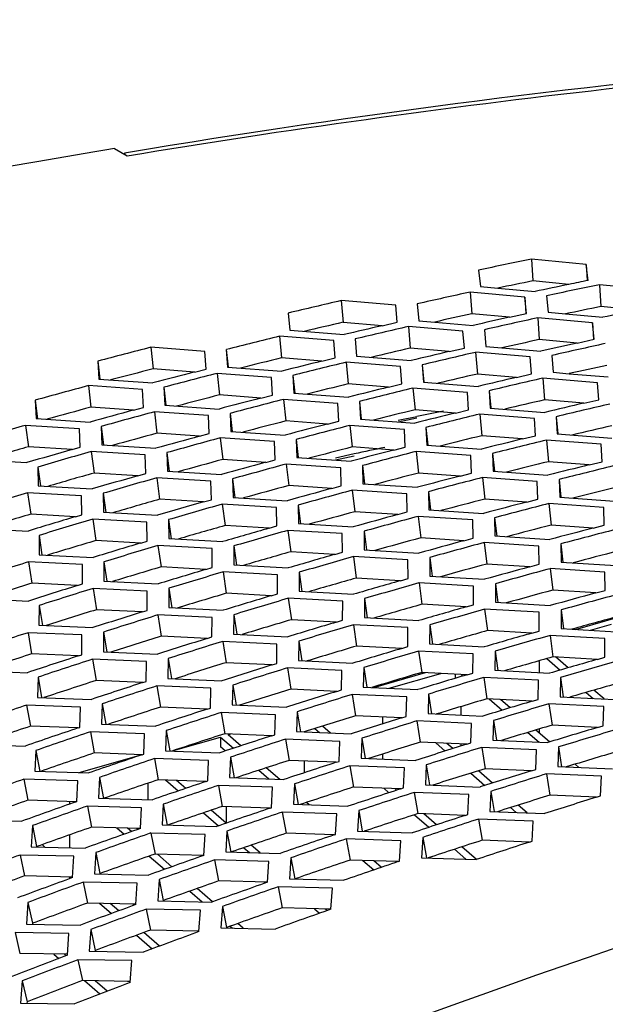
# Model space of a CAD drawing. Header units: millimetres. Extents: x 0 to 420, y 0 to 297.
# Tile 459 of 502: x 344.98 to 347.57, y 248.42 to 252.79. Entities that reach past the tile are written whole.
import ezdxf

# ---------------------------------------------------------------- set-up
doc = ezdxf.new("R2010")
doc.units = ezdxf.units.MM
doc.header["$LTSCALE"] = 23.1
doc.layers.get('0').update_dxf_attribs({"linetype": 'CONTINUOUS'})

msp = doc.modelspace()

# ---------------------------------------------------------------- linework, layer by layer
at = {"color": 3, "linetype": 'CONTINUOUS'}
for p, q in [((345.4001, 252.2144), (345.456, 252.1823)), ((347.4887, 251.7012), (347.2463, 251.7248)), ((347.4971, 251.6301), (347.4887, 251.7012)), ((347.0126, 251.676), (347.0204, 251.6034)), ((347.0204, 251.6034), (347.0983, 251.5963)), ((347.7902, 251.5876), (347.5473, 251.6111)), ((347.2171, 251.5565), (346.975, 251.5786)), ((347.0983, 251.5963), (347.2625, 251.5811)), ((347.2244, 251.4836), (347.2171, 251.5565)), ((347.3125, 251.5621), (347.3199, 251.4894)), ((346.6454, 251.5201), (346.4042, 251.5408)), ((346.652, 251.4454), (346.6454, 251.5201)), ((346.7406, 251.5265), (346.7473, 251.4521)), ((346.17, 251.4857), (346.1762, 251.4096)), ((347.1491, 251.467), (347.2244, 251.4836)), ((347.3199, 251.4894), (347.3979, 251.4823)), ((347.3979, 251.4823), (347.5625, 251.4672)), ((346.5851, 251.4298), (346.652, 251.4454)), ((346.5851, 251.4298), (346.652, 251.4454)), ((346.9433, 251.4057), (346.7016, 251.4263)), ((346.7473, 251.4521), (346.8183, 251.4461)), ((346.8183, 251.4461), (346.9891, 251.4313)), ((347.5168, 251.4426), (347.2742, 251.4646)), ((347.5236, 251.3695), (347.5168, 251.4426)), ((346.3712, 251.3636), (346.1304, 251.3828)), ((346.1762, 251.4096), (346.417, 251.3901)), ((346.9494, 251.3309), (346.9433, 251.4057)), ((347.0388, 251.4122), (347.045, 251.3377)), ((346.3768, 251.2871), (346.3712, 251.3636)), ((346.4664, 251.371), (346.4721, 251.2947)), ((347.045, 251.3377), (347.1161, 251.3317)), ((347.4486, 251.353), (347.5236, 251.3695)), ((345.8006, 251.3161), (345.5608, 251.3341)), ((345.8057, 251.2379), (345.8006, 251.3161)), ((345.8956, 251.3244), (345.9008, 251.2465)), ((346.4721, 251.2947), (346.7135, 251.2754)), ((346.8829, 251.3154), (346.9494, 251.3309)), ((346.8829, 251.3154), (346.9494, 251.3309)), ((347.2412, 251.2914), (346.999, 251.3119)), ((347.1161, 251.3317), (347.2873, 251.317)), ((347.337, 251.2979), (347.3427, 251.2233)), ((345.3264, 251.2726), (345.331, 251.193)), ((346.3183, 251.2727), (346.3768, 251.2871)), ((346.6673, 251.2488), (346.4261, 251.2679)), ((346.7629, 251.2562), (346.7681, 251.1799)), ((347.2469, 251.2165), (347.2412, 251.2914)), ((345.7548, 251.2247), (345.8057, 251.2379)), ((346.095, 251.2009), (345.8547, 251.2187)), ((345.9008, 251.2465), (346.1412, 251.2284)), ((346.1903, 251.2092), (346.1949, 251.1312)), ((346.6724, 251.1722), (346.6673, 251.2488)), ((347.1807, 251.201), (347.2469, 251.2165)), ((347.1807, 251.201), (347.2469, 251.2165)), ((347.3427, 251.2233), (347.414, 251.2173)), ((347.414, 251.2173), (347.5855, 251.2027)), ((345.5242, 251.1478), (345.2849, 251.1643)), ((345.331, 251.193), (345.5704, 251.1763)), ((346.0995, 251.1226), (346.095, 251.2009)), ((346.6143, 251.1578), (346.6724, 251.1722)), ((346.7681, 251.1799), (347.0099, 251.1606)), ((347.5391, 251.177), (347.2964, 251.1974)), ((347.5443, 251.102), (347.5391, 251.177)), ((345.5282, 251.0678), (345.5242, 251.1478)), ((345.6192, 251.157), (345.6233, 251.0773)), ((346.049, 251.1095), (346.0995, 251.1226)), ((346.1949, 251.1312), (346.4358, 251.1133)), ((346.9634, 251.134), (346.7217, 251.153)), ((346.968, 251.0573), (346.9634, 251.134)), ((347.0593, 251.1415), (347.064, 251.0651)), ((345.0499, 251.0996), (345.0535, 251.0181)), ((345.6233, 251.0773), (345.8633, 251.0607)), ((346.3893, 251.0857), (346.1485, 251.1034)), ((346.3934, 251.0072), (346.3893, 251.0857)), ((346.4849, 251.0941), (346.489, 251.0159)), ((347.4784, 251.0866), (347.5443, 251.102)), ((347.4784, 251.0866), (347.5443, 251.102)), ((345.485, 251.056), (345.5282, 251.0678)), ((345.8168, 251.0321), (345.5769, 251.0485)), ((345.8203, 250.9519), (345.8168, 251.0321)), ((345.9121, 251.0414), (345.9157, 250.9615)), ((346.9102, 251.043), (346.968, 251.0573)), ((347.2596, 251.0192), (347.0173, 251.0381)), ((347.064, 251.0651), (347.3063, 251.0459)), ((345.2459, 250.9733), (345.007, 250.9884)), ((345.0535, 251.0181), (345.2924, 251.0028)), ((346.3432, 250.9942), (346.3934, 251.0072)), ((346.3432, 250.9942), (346.3934, 251.0072)), ((346.6837, 250.9704), (346.4423, 250.988)), ((346.489, 251.0159), (346.7304, 250.9981)), ((347.2637, 250.9423), (347.2596, 251.0192)), ((347.3557, 251.0268), (347.3599, 250.9502)), ((345.2489, 250.8915), (345.2459, 250.9733)), ((345.3409, 250.9835), (345.344, 250.9019)), ((345.7774, 250.9403), (345.8203, 250.9519)), ((345.9157, 250.9615), (346.1561, 250.945)), ((346.6872, 250.8919), (346.6837, 250.9704)), ((346.7795, 250.9789), (346.7832, 250.9007)), ((347.3599, 250.9502), (347.6027, 250.9312)), ((345.344, 250.9019), (345.5835, 250.8867)), ((346.1093, 250.9164), (345.869, 250.9326)), ((346.1124, 250.8361), (346.1093, 250.9164)), ((346.2049, 250.9258), (346.208, 250.8458)), ((346.7832, 250.9007), (347.0251, 250.883)), ((347.2062, 250.9282), (347.2637, 250.9423)), ((347.5557, 250.9044), (347.3129, 250.9232)), ((347.5593, 250.8274), (347.5557, 250.9044)), ((345.213, 250.8812), (345.2489, 250.8915)), ((345.5367, 250.8571), (345.2973, 250.8721)), ((345.5392, 250.7751), (345.5367, 250.8571)), ((345.632, 250.8674), (345.6346, 250.7857)), ((346.6374, 250.879), (346.6872, 250.8919)), ((346.6374, 250.879), (346.6872, 250.8919)), ((346.978, 250.8552), (346.7362, 250.8726)), ((347.0742, 250.8638), (347.0773, 250.7854)), ((344.7741, 250.8371), (345.0126, 250.8232)), ((346.0698, 250.8245), (346.1124, 250.8361)), ((346.4019, 250.8007), (346.161, 250.8168)), ((346.208, 250.8458), (346.449, 250.8294)), ((346.9811, 250.7765), (346.978, 250.8552)), ((347.5022, 250.8134), (347.5593, 250.8274)), ((347.5022, 250.8134), (347.5593, 250.8274)), ((345.0608, 250.8038), (345.0629, 250.7204)), ((345.5036, 250.765), (345.5392, 250.7751)), ((345.6346, 250.7857), (345.8746, 250.7706)), ((346.4044, 250.7203), (346.4019, 250.8007)), ((346.4978, 250.8102), (346.5004, 250.73)), ((346.9316, 250.7637), (346.9811, 250.7765)), ((346.9316, 250.7637), (346.9811, 250.7765)), ((347.0773, 250.7854), (347.3197, 250.7678)), ((345.8275, 250.741), (345.5876, 250.7557)), ((345.8295, 250.6588), (345.8275, 250.741)), ((345.9231, 250.7513), (345.9252, 250.6694)), ((346.5004, 250.73), (346.7418, 250.7138)), ((347.2723, 250.74), (347.03, 250.7573)), ((347.2749, 250.6612), (347.2723, 250.74)), ((347.3688, 250.7486), (347.3715, 250.6701)), ((345.2548, 250.676), (345.0159, 250.6895)), ((345.0629, 250.7204), (345.3019, 250.7066)), ((345.3501, 250.6872), (345.3517, 250.6036)), ((346.3623, 250.7088), (346.4044, 250.7203)), ((346.6944, 250.685), (346.4531, 250.701)), ((346.6965, 250.6045), (346.6944, 250.685)), ((346.7907, 250.6945), (346.7928, 250.6143)), ((345.2563, 250.5921), (345.2548, 250.676)), ((345.7943, 250.6488), (345.8295, 250.6588)), ((346.1182, 250.6248), (345.8778, 250.6394)), ((345.9252, 250.6694), (346.1656, 250.6545)), ((347.2259, 250.6484), (347.2749, 250.6612)), ((347.2259, 250.6484), (347.2749, 250.6612)), ((347.5667, 250.6248), (347.3239, 250.6419)), ((347.3715, 250.6701), (347.6143, 250.6527)), ((345.3517, 250.6036), (345.5912, 250.59)), ((346.1197, 250.5425), (346.1182, 250.6248)), ((346.2141, 250.6352), (346.2157, 250.5532)), ((346.6547, 250.5931), (346.6965, 250.6045)), ((346.7928, 250.6143), (347.0347, 250.5982)), ((347.5687, 250.5458), (347.5667, 250.6248)), ((345.2278, 250.5836), (345.2563, 250.5921)), ((345.5438, 250.5593), (345.3044, 250.5727)), ((345.5448, 250.4753), (345.5438, 250.5593)), ((345.6394, 250.5706), (345.6405, 250.4869)), ((346.2157, 250.5532), (346.4567, 250.5384)), ((346.987, 250.5693), (346.7451, 250.5852)), ((346.9885, 250.4886), (346.987, 250.5693)), ((347.0835, 250.5789), (347.0851, 250.4985)), ((344.78, 250.5327), (345.0185, 250.5203)), ((346.085, 250.5326), (346.1197, 250.5425)), ((346.409, 250.5086), (346.1681, 250.5231)), ((346.41, 250.4262), (346.409, 250.5086)), ((346.5052, 250.5191), (346.5063, 250.4369)), ((347.5201, 250.5332), (347.5687, 250.5458)), ((347.5201, 250.5332), (347.5687, 250.5458)), ((345.0664, 250.5008), (345.067, 250.4154)), ((345.5167, 250.4669), (345.5448, 250.4753)), ((345.6405, 250.4869), (345.8804, 250.4734)), ((346.9472, 250.4774), (346.9885, 250.4886)), ((347.2796, 250.4536), (347.0372, 250.4693)), ((347.0851, 250.4985), (347.3275, 250.4826)), ((345.8327, 250.4426), (345.5928, 250.4558)), ((345.8333, 250.3584), (345.8327, 250.4426)), ((345.9287, 250.454), (345.9293, 250.3701)), ((346.3757, 250.4163), (346.41, 250.4262)), ((346.5063, 250.4369), (346.7478, 250.4223)), ((347.2806, 250.3728), (347.2796, 250.4536)), ((347.3764, 250.4633), (347.3775, 250.3828)), ((345.2583, 250.3715), (345.0194, 250.3834)), ((345.067, 250.4154), (345.306, 250.4032)), ((345.3539, 250.3837), (345.354, 250.2981)), ((346.6998, 250.3924), (346.4584, 250.4068)), ((346.7003, 250.3098), (346.6998, 250.3924)), ((346.7963, 250.403), (346.7969, 250.3207)), ((347.3775, 250.3828), (347.6204, 250.367)), ((345.2583, 250.2856), (345.2583, 250.3715)), ((345.8056, 250.3502), (345.8333, 250.3584)), ((346.1217, 250.3259), (345.8813, 250.339)), ((345.9293, 250.3701), (346.1697, 250.3568)), ((346.2179, 250.3374), (346.218, 250.2533)), ((347.2396, 250.3616), (347.2806, 250.3728)), ((347.5721, 250.3379), (347.3293, 250.3535)), ((347.5726, 250.257), (347.5721, 250.3379)), ((345.354, 250.2981), (345.5935, 250.2861)), ((346.1217, 250.2416), (346.1217, 250.3259)), ((346.6663, 250.3001), (346.7003, 250.3098)), ((346.9905, 250.2762), (346.7487, 250.2904)), ((346.7969, 250.3207), (347.0388, 250.3062)), ((345.237, 250.2789), (345.2583, 250.2856)), ((345.5455, 250.2542), (345.3061, 250.266)), ((345.545, 250.1682), (345.5455, 250.2542)), ((345.6414, 250.2665), (345.641, 250.1808)), ((346.218, 250.2533), (346.459, 250.2402)), ((346.9906, 250.1935), (346.9905, 250.2762)), ((347.0873, 250.2869), (347.0875, 250.2045)), ((347.5321, 250.2459), (347.5726, 250.257)), ((344.7807, 250.2209), (345.0191, 250.2102)), ((346.0945, 250.2334), (346.1217, 250.2416)), ((346.4107, 250.2092), (346.1698, 250.2221)), ((346.4102, 250.1248), (346.4107, 250.2092)), ((346.5072, 250.2207), (346.5068, 250.1366)), ((347.0875, 250.2045), (347.3299, 250.1901)), ((345.0667, 250.1905), (345.0659, 250.103)), ((345.5241, 250.1616), (345.545, 250.1682)), ((345.641, 250.1808), (345.881, 250.1689)), ((346.957, 250.1839), (346.9906, 250.1935)), ((347.2813, 250.16), (347.0389, 250.1741)), ((347.2808, 250.0772), (347.2813, 250.16)), ((347.3784, 250.1708), (347.378, 250.0882)), ((345.8327, 250.137), (345.5928, 250.1486)), ((345.8317, 250.0508), (345.8327, 250.137)), ((345.9289, 250.1494), (345.928, 250.0635)), ((346.3834, 250.1167), (346.4102, 250.1248)), ((346.5068, 250.1366), (346.7483, 250.1236)), ((345.0659, 250.103), (345.3048, 250.0925)), ((345.3525, 250.0728), (345.3511, 249.9852)), ((346.6997, 250.0925), (346.4583, 250.1053)), ((346.6987, 250.0079), (346.6997, 250.0925)), ((346.7965, 250.1041), (346.7956, 250.0198)), ((347.2477, 250.0677), (347.2808, 250.0772)), ((347.378, 250.0882), (347.621, 250.074)), ((345.2566, 250.0596), (345.0177, 250.0699)), ((345.2552, 249.9716), (345.2566, 250.0596)), ((345.8112, 250.0444), (345.8317, 250.0508)), ((346.1199, 250.0197), (345.8795, 250.0312)), ((345.928, 250.0635), (346.1685, 250.0518)), ((346.2164, 250.0322), (346.215, 249.9462)), ((347.5721, 250.0438), (347.3292, 250.0578)), ((347.5711, 249.9609), (347.5721, 250.0438)), ((345.3511, 249.9852), (345.5906, 249.9747)), ((346.1185, 249.9334), (346.1199, 250.0197)), ((346.6723, 250), (346.6987, 250.0079)), ((346.9887, 249.9758), (346.7468, 249.9884)), ((346.7956, 250.0198), (347.0376, 250.007)), ((347.0858, 249.9875), (347.0844, 249.9031)), ((345.2408, 249.9669), (345.2552, 249.9716)), ((345.542, 249.9418), (345.3027, 249.952)), ((345.5401, 249.8537), (345.542, 249.9418)), ((345.6382, 249.9551), (345.6364, 249.8673)), ((346.215, 249.9462), (346.456, 249.9346)), ((346.9872, 249.8911), (346.9887, 249.9758)), ((347.5383, 249.9515), (347.5711, 249.9609)), ((344.7762, 249.9018), (345.0146, 249.8926)), ((346.0984, 249.9271), (346.1185, 249.9334)), ((346.4071, 249.9025), (346.1662, 249.9138)), ((346.4052, 249.816), (346.4071, 249.9025)), ((346.5039, 249.9151), (346.502, 249.8289)), ((347.0844, 249.9031), (347.3269, 249.8903)), ((345.0619, 249.8729), (345.0597, 249.7833)), ((345.5261, 249.8491), (345.5401, 249.8537)), ((345.6364, 249.8673), (345.8763, 249.857)), ((346.9612, 249.8833), (346.9872, 249.8911)), ((347.2777, 249.8591), (347.0353, 249.8716)), ((347.2757, 249.7742), (347.2777, 249.8591)), ((347.3751, 249.8709), (347.3732, 249.7863)), ((345.8274, 249.824), (345.5876, 249.834)), ((345.825, 249.7357), (345.8274, 249.824)), ((345.9239, 249.8374), (345.9216, 249.7495)), ((346.3855, 249.8099), (346.4052, 249.816)), ((346.502, 249.8289), (346.7435, 249.8175)), ((345.0597, 249.7833), (345.2985, 249.7743)), ((346.6943, 249.7853), (346.4529, 249.7964)), ((346.6919, 249.6986), (346.6943, 249.7853)), ((346.7914, 249.7979), (346.789, 249.7116)), ((347.2501, 249.7665), (347.2757, 249.7742)), ((347.3732, 249.7863), (347.6161, 249.7737)), ((345.2497, 249.7403), (345.0109, 249.7491)), ((345.2469, 249.6503), (345.2497, 249.7403)), ((345.3458, 249.7546), (345.3431, 249.6649)), ((345.8115, 249.7313), (345.825, 249.7357)), ((345.9216, 249.7495), (346.162, 249.7393)), ((347.5666, 249.7424), (347.3238, 249.7547)), ((347.5642, 249.6574), (347.5666, 249.7424)), ((346.1128, 249.7062), (345.8725, 249.7161)), ((346.1099, 249.6178), (346.1128, 249.7062)), ((346.2096, 249.7197), (346.2068, 249.6316)), ((346.6726, 249.6926), (346.6919, 249.6986)), ((346.9815, 249.668), (346.7396, 249.679)), ((346.789, 249.7116), (347.031, 249.7003)), ((347.0789, 249.6808), (347.076, 249.5943)), ((345.2391, 249.6477), (345.2469, 249.6503)), ((345.3431, 249.6649), (345.5824, 249.656)), ((345.6298, 249.6363), (345.6265, 249.5464)), ((346.9786, 249.5812), (346.9815, 249.668)), ((347.5389, 249.6498), (347.5642, 249.6574)), ((345.5333, 249.6219), (345.2941, 249.6305)), ((345.53, 249.5317), (345.5333, 249.6219)), ((346.0968, 249.6135), (346.1099, 249.6178)), ((346.3982, 249.5884), (346.1574, 249.5981)), ((346.2068, 249.6316), (346.4477, 249.6216)), ((346.4953, 249.602), (346.492, 249.5137)), ((347.076, 249.5943), (347.3185, 249.5832)), ((344.7667, 249.5752), (345.0049, 249.5676)), ((346.3949, 249.4998), (346.3982, 249.5884)), ((346.9597, 249.5753), (346.9786, 249.5812)), ((347.2687, 249.5508), (347.0263, 249.5617)), ((347.2653, 249.4638), (347.2687, 249.5508)), ((347.3664, 249.5636), (347.363, 249.477)), ((345.052, 249.5478), (345.0483, 249.4561)), ((345.5227, 249.5293), (345.53, 249.5317)), ((345.817, 249.5035), (345.5772, 249.512)), ((345.6265, 249.5464), (345.8664, 249.5377)), ((345.9137, 249.518), (345.91, 249.428)), ((346.492, 249.5137), (346.7334, 249.5039)), ((345.8131, 249.4132), (345.817, 249.5035)), ((346.3821, 249.4957), (346.3949, 249.4998)), ((346.6837, 249.4706), (346.4423, 249.4801)), ((346.6798, 249.3818), (346.6837, 249.4706)), ((346.781, 249.4843), (346.7772, 249.3959)), ((347.2469, 249.4581), (347.2653, 249.4638)), ((347.363, 249.477), (347.606, 249.466)), ((345.2377, 249.4135), (344.999, 249.4207)), ((345.0483, 249.4561), (345.2871, 249.4487)), ((345.3341, 249.4289), (345.33, 249.3371)), ((345.91, 249.428), (346.1503, 249.4195)), ((347.5559, 249.4336), (347.313, 249.4443)), ((347.552, 249.3464), (347.5559, 249.4336)), ((345.2335, 249.3214), (345.2377, 249.4135)), ((345.8063, 249.4109), (345.8131, 249.4132)), ((346.1006, 249.3851), (345.8603, 249.3934)), ((346.0963, 249.2946), (346.1006, 249.3851)), ((346.1976, 249.3997), (346.1934, 249.3095)), ((346.6675, 249.3778), (346.6798, 249.3818)), ((346.7772, 249.3959), (347.0191, 249.3862)), ((345.33, 249.3371), (345.5692, 249.3298)), ((346.9691, 249.3528), (346.7273, 249.3622)), ((346.9647, 249.2639), (346.9691, 249.3528)), ((347.0667, 249.3666), (347.0624, 249.278)), ((347.534, 249.3408), (347.552, 249.3464)), ((345.2322, 249.321), (345.2335, 249.3214)), ((345.5196, 249.2945), (345.2804, 249.3016)), ((345.5149, 249.2023), (345.5196, 249.2945)), ((345.6163, 249.31), (345.6116, 249.218)), ((346.0898, 249.2925), (346.0963, 249.2946)), ((346.1934, 249.3095), (346.4342, 249.3012)), ((346.3842, 249.2668), (346.1435, 249.2749)), ((346.3794, 249.1761), (346.3842, 249.2668)), ((346.4816, 249.2815), (346.4768, 249.1911)), ((346.9528, 249.26), (346.9647, 249.2639)), ((347.2545, 249.235), (347.0122, 249.2442)), ((347.0624, 249.278), (347.3048, 249.2685)), ((344.7521, 249.2411), (344.9903, 249.235)), ((345.037, 249.2151), (345.032, 249.1214)), ((345.6116, 249.218), (345.8514, 249.2109)), ((347.2496, 249.1459), (347.2545, 249.235)), ((345.8014, 249.1755), (345.5618, 249.1824)), ((345.7962, 249.0831), (345.8014, 249.1755)), ((345.8984, 249.1911), (345.8933, 249.0989)), ((346.3734, 249.174), (346.3794, 249.1761)), ((346.6678, 249.1484), (346.4266, 249.1563)), ((346.4768, 249.1911), (346.7182, 249.1829)), ((346.7655, 249.1632), (346.7603, 249.0726)), ((345.032, 249.1214), (345.2706, 249.1155)), ((346.6626, 249.0575), (346.6678, 249.1484)), ((347.2382, 249.1422), (347.2496, 249.1459)), ((345.2207, 249.0792), (344.9822, 249.0848)), ((345.2152, 248.985), (345.2207, 249.0792)), ((345.3174, 249.0956), (345.3118, 249.0017)), ((345.8933, 249.0989), (346.1335, 249.092)), ((346.1806, 249.0722), (346.1749, 248.9799)), ((346.7603, 249.0726), (347.0021, 249.0646)), ((346.0833, 249.0566), (345.8431, 249.0632)), ((346.0776, 248.9639), (346.0833, 249.0566)), ((346.657, 249.0556), (346.6626, 249.0575)), ((345.3118, 249.0017), (345.551, 248.996)), ((345.5008, 248.9596), (345.2618, 248.965)), ((345.4947, 248.8652), (345.5008, 248.9596)), ((345.5977, 248.9761), (345.5917, 248.882)), ((346.3651, 248.9376), (346.1245, 248.9441)), ((346.1749, 248.9799), (346.4157, 248.9731)), ((346.3589, 248.8448), (346.3651, 248.9376)), ((345.0171, 248.8749), (345.0107, 248.779)), ((345.5917, 248.882), (345.8314, 248.8765)), ((345.8781, 248.8566), (345.8716, 248.7623)), ((345.7809, 248.84), (345.5413, 248.8452)), ((345.7743, 248.7454), (345.7809, 248.84)), ((345.0107, 248.779), (345.2493, 248.7747)), ((345.1989, 248.7372), (344.9604, 248.7413)), ((345.1919, 248.6409), (345.1989, 248.7372)), ((345.2957, 248.7547), (345.2888, 248.6586)), ((345.8716, 248.7623), (346.1117, 248.757)), ((345.2888, 248.6586), (345.5279, 248.6546)), ((345.4771, 248.617), (345.2382, 248.6208)), ((345.4697, 248.5204), (345.4771, 248.617)), ((344.9924, 248.5269), (344.9847, 248.4289)), ((344.9847, 248.4289), (345.2231, 248.4262))]:
    msp.add_line(p, q, dxfattribs=at)
at = {"color": 7, "linetype": 'CONTINUOUS'}
for p, q in [((345.4453, 252.1941), (345.4445, 252.1889)), ((345.4539, 252.1956), (345.4453, 252.1941)), ((345.4539, 252.1955), (345.4453, 252.1941)), ((345.4493, 252.1861), (345.4453, 252.1941)), ((347.2463, 251.7248), (347.2523, 251.6283)), ((347.4887, 251.7012), (347.4929, 251.6298)), ((347.4126, 251.6126), (347.2523, 251.6283)), ((347.5473, 251.6111), (347.5533, 251.5146)), ((346.975, 251.5786), (346.9821, 251.4823)), ((347.2171, 251.5565), (347.2223, 251.4834)), ((346.4042, 251.5408), (346.4124, 251.4447)), ((347.7139, 251.499), (347.5533, 251.5146)), ((347.1491, 251.467), (346.9821, 251.4823)), ((346.5851, 251.4298), (346.4124, 251.4447)), ((346.7016, 251.4263), (346.7098, 251.3302)), ((347.2742, 251.4646), (347.2813, 251.3682)), ((347.5168, 251.4426), (347.5219, 251.3694)), ((346.1304, 251.3828), (346.1397, 251.287)), ((347.4486, 251.353), (347.2813, 251.3682)), ((345.5608, 251.3341), (345.5712, 251.2385)), ((345.8956, 251.3244), (345.9037, 251.2468)), ((346.8829, 251.3154), (346.7098, 251.3302)), ((346.999, 251.3119), (347.0072, 251.2158)), ((345.3264, 251.2726), (345.3355, 251.1935)), ((346.3183, 251.2727), (346.1397, 251.287)), ((346.4261, 251.2679), (346.4354, 251.1721)), ((346.7629, 251.2562), (346.7699, 251.1801)), ((345.7548, 251.2247), (345.5712, 251.2385)), ((345.8547, 251.2187), (345.8651, 251.1232)), ((346.1903, 251.2092), (346.1983, 251.1316)), ((347.1807, 251.201), (347.0072, 251.2158)), ((345.2849, 251.1643), (345.2964, 251.069)), ((346.6143, 251.1578), (346.4354, 251.1721)), ((347.2964, 251.1974), (347.3046, 251.1013)), ((345.6192, 251.157), (345.6284, 251.0779)), ((346.049, 251.1095), (345.8651, 251.1232)), ((346.7217, 251.153), (346.731, 251.0572)), ((347.0593, 251.1415), (347.0663, 251.0653)), ((345.0499, 251.0996), (345.0603, 251.0177)), ((346.1485, 251.1034), (346.1589, 251.0078)), ((346.4849, 251.0941), (346.493, 251.0163)), ((347.4784, 251.0866), (347.3046, 251.1013)), ((345.485, 251.056), (345.2964, 251.069)), ((345.5769, 251.0485), (345.5884, 250.9532)), ((345.9121, 251.0414), (345.9214, 250.9611)), ((346.9102, 251.043), (346.731, 251.0572)), ((347.0173, 251.0381), (347.0266, 250.9423)), ((345.007, 250.9884), (345.0197, 250.8935)), ((346.3432, 250.9942), (346.1589, 251.0078)), ((346.4423, 250.988), (346.4528, 250.8925)), ((346.6565, 251.0036), (346.7388, 251.0216)), ((346.657, 251.0107), (346.7393, 251.0275)), ((347.3557, 251.0268), (347.3627, 250.9505)), ((345.3409, 250.9835), (345.3514, 250.9014)), ((345.7774, 250.9403), (345.5884, 250.9532)), ((346.7795, 250.9789), (346.7876, 250.9011)), ((345.869, 250.9326), (345.8805, 250.8374)), ((346.2049, 250.9258), (346.2142, 250.8454)), ((347.2062, 250.9282), (347.0266, 250.9423)), ((347.3129, 250.9232), (347.3222, 250.8274)), ((345.213, 250.8812), (345.0197, 250.8935)), ((345.2973, 250.8721), (345.3099, 250.7771)), ((345.632, 250.8674), (345.6425, 250.7852)), ((346.4622, 250.8617), (346.3791, 250.8436)), ((346.6374, 250.879), (346.4528, 250.8925)), ((346.7362, 250.8726), (346.7466, 250.7771)), ((347.0742, 250.8638), (347.0822, 250.7859)), ((346.0699, 250.8245), (345.8805, 250.8374)), ((346.161, 250.8168), (346.1726, 250.7216)), ((346.4615, 250.8524), (346.3784, 250.8342)), ((347.5022, 250.8134), (347.3222, 250.8274)), ((345.0608, 250.8038), (345.0726, 250.7198)), ((345.5036, 250.765), (345.3099, 250.7771)), ((346.4978, 250.8102), (346.5071, 250.7296)), ((346.9316, 250.7637), (346.7466, 250.7771)), ((345.5876, 250.7557), (345.6002, 250.6608)), ((345.9231, 250.7513), (345.9336, 250.6689)), ((347.03, 250.7573), (347.0404, 250.6617)), ((347.3688, 250.7486), (347.377, 250.6697)), ((345.0159, 250.6895), (345.0296, 250.5949)), ((345.3501, 250.6872), (345.3619, 250.603)), ((346.3623, 250.7088), (346.1726, 250.7216)), ((346.4531, 250.701), (346.4646, 250.6057)), ((346.7907, 250.6945), (346.8, 250.6138)), ((345.7943, 250.6488), (345.6002, 250.6608)), ((345.8778, 250.6394), (345.8905, 250.5445)), ((347.2259, 250.6484), (347.0404, 250.6617)), ((347.3239, 250.6419), (347.3343, 250.5464)), ((346.2141, 250.6352), (346.2247, 250.5526)), ((346.6547, 250.5931), (346.4646, 250.6057)), ((345.2278, 250.5836), (345.0296, 250.5949)), ((345.3044, 250.5727), (345.3181, 250.478)), ((345.6394, 250.5706), (345.6512, 250.4863)), ((346.7451, 250.5852), (346.7567, 250.4899)), ((347.0835, 250.5789), (347.0929, 250.498)), ((346.085, 250.5326), (345.8905, 250.5445)), ((346.1681, 250.5231), (346.1807, 250.4281)), ((346.5052, 250.5191), (346.5158, 250.4364)), ((347.5201, 250.5332), (347.3343, 250.5464)), ((345.0664, 250.5008), (345.0795, 250.4147)), ((345.5167, 250.4669), (345.3181, 250.478)), ((346.9472, 250.4774), (346.7567, 250.4899)), ((347.0372, 250.4693), (347.0487, 250.3741)), ((345.5928, 250.4558), (345.6066, 250.3612)), ((345.9287, 250.454), (345.9405, 250.3695)), ((346.3757, 250.4163), (346.1807, 250.4281)), ((347.3764, 250.4633), (347.3857, 250.3822)), ((345.0194, 250.3834), (345.0343, 250.2891)), ((345.3539, 250.3837), (345.367, 250.2974)), ((346.4584, 250.4068), (346.471, 250.3118)), ((346.7963, 250.403), (346.8069, 250.3201)), ((345.8056, 250.3502), (345.6066, 250.3612)), ((345.8813, 250.339), (345.8951, 250.2444)), ((346.2179, 250.3374), (346.2298, 250.2527)), ((347.2396, 250.3616), (347.0487, 250.3741)), ((347.3293, 250.3535), (347.3408, 250.2582)), ((346.6663, 250.3001), (346.471, 250.3118)), ((346.7487, 250.2904), (346.7613, 250.1955)), ((345.237, 250.2789), (345.0343, 250.2891)), ((345.3061, 250.266), (345.321, 250.1717)), ((345.6414, 250.2665), (345.6545, 250.1801)), ((347.0873, 250.2869), (347.0979, 250.2038)), ((347.5321, 250.2459), (347.3408, 250.2582)), ((346.0945, 250.2335), (345.8951, 250.2444)), ((346.1698, 250.2221), (346.1836, 250.1275)), ((346.5072, 250.2207), (346.5191, 250.1359)), ((345.0667, 250.1905), (345.0812, 250.1024)), ((345.5241, 250.1616), (345.321, 250.1717)), ((346.957, 250.1839), (346.7613, 250.1955)), ((347.0389, 250.1741), (347.0516, 250.0792)), ((347.3784, 250.1708), (347.389, 250.0876)), ((345.5928, 250.1486), (345.6077, 250.0543)), ((345.9289, 250.1494), (345.9421, 250.0628)), ((346.3834, 250.1167), (346.1836, 250.1275)), ((347.4414, 250.0845), (347.6403, 250.1419)), ((345.3525, 250.0728), (345.367, 249.9845)), ((346.4583, 250.1053), (346.4721, 250.0107)), ((346.7965, 250.1041), (346.8084, 250.0191)), ((347.2477, 250.0677), (347.0516, 250.0792)), ((347.508, 250.0807), (347.6012, 250.1076)), ((345.0177, 250.0699), (345.0337, 249.976)), ((345.8113, 250.0444), (345.6077, 250.0543)), ((345.8795, 250.0312), (345.8944, 249.9369)), ((346.2164, 250.0322), (346.2296, 249.9455)), ((347.3292, 250.0578), (347.3418, 249.9628)), ((346.6723, 250), (346.4721, 250.0107)), ((346.7468, 249.9884), (346.7605, 249.8938)), ((347.0858, 249.9875), (347.0977, 249.9024)), ((345.2408, 249.9669), (345.0337, 249.976)), ((345.3027, 249.952), (345.3186, 249.858)), ((345.6382, 249.9551), (345.6527, 249.8666)), ((347.2816, 249.941), (347.2777, 249.9445)), ((347.2816, 249.8927), (347.2816, 249.941)), ((347.3152, 249.9552), (347.3742, 249.9042)), ((347.5384, 249.9515), (347.3418, 249.9628)), ((347.4088, 249.9142), (347.3534, 249.9622)), ((346.0984, 249.9271), (345.8944, 249.9369)), ((346.1662, 249.9138), (346.1811, 249.8195)), ((346.5039, 249.9151), (346.5171, 249.8282)), ((345.0619, 249.8729), (345.0779, 249.7826)), ((345.5261, 249.8491), (345.3186, 249.858)), ((346.5483, 249.8267), (346.7776, 249.8929)), ((346.6171, 249.8235), (346.8454, 249.8894)), ((346.9612, 249.8833), (346.7605, 249.8938)), ((346.9084, 249.8861), (346.9084, 249.8675)), ((346.9348, 249.8847), (346.9428, 249.8778)), ((347.0353, 249.8716), (347.049, 249.777)), ((347.3751, 249.8709), (347.387, 249.7856)), ((345.5876, 249.834), (345.6035, 249.7401)), ((345.9239, 249.8374), (345.9385, 249.7488)), ((346.3855, 249.8099), (346.1811, 249.8195)), ((347.5681, 249.7762), (347.5231, 249.8153)), ((346.4529, 249.7964), (346.4678, 249.7021)), ((346.7914, 249.7979), (346.8046, 249.7109)), ((347.2501, 249.7666), (347.049, 249.777)), ((347.0598, 249.7764), (347.1174, 249.7266)), ((347.1516, 249.737), (347.109, 249.7739)), ((347.4884, 249.8052), (347.519, 249.7788)), ((345.0109, 249.7491), (345.028, 249.6555)), ((345.3458, 249.7546), (345.3618, 249.6642)), ((345.8115, 249.7313), (345.6035, 249.7401)), ((346.9352, 249.7048), (346.9352, 249.7428)), ((347.3238, 249.7547), (347.3375, 249.6601)), ((345.8725, 249.7161), (345.8885, 249.6221)), ((346.2096, 249.7197), (346.2242, 249.6309)), ((346.6726, 249.6926), (346.4678, 249.7021)), ((346.5888, 249.6663), (346.5888, 249.6965)), ((346.7396, 249.679), (346.7545, 249.5848)), ((347.0789, 249.6808), (347.0922, 249.5935)), ((345.2391, 249.6477), (345.028, 249.6555)), ((345.6298, 249.6363), (345.6458, 249.5457)), ((346.2873, 249.6454), (346.3081, 249.6274)), ((346.3566, 249.6254), (346.3212, 249.6561)), ((347.3264, 249.5856), (347.2653, 249.6385)), ((347.2816, 249.6243), (347.2816, 249.6434)), ((347.539, 249.6498), (347.3375, 249.6601)), ((345.2941, 249.6305), (345.3111, 249.537)), ((345.6617, 249.5477), (345.8692, 249.6076)), ((345.8692, 249.6076), (345.8692, 249.5643)), ((345.8692, 249.6076), (345.9267, 249.5577)), ((346.0968, 249.6135), (345.8885, 249.6221)), ((345.9038, 249.6176), (345.9157, 249.621)), ((345.9602, 249.5688), (345.9038, 249.6176)), ((346.1574, 249.5981), (346.1734, 249.5042)), ((346.4953, 249.602), (346.5099, 249.513)), ((347.231, 249.6282), (347.281, 249.5849)), ((345.8905, 249.5458), (345.8692, 249.5643)), ((346.9597, 249.5753), (346.7545, 249.5848)), ((346.8229, 249.5816), (346.8646, 249.5455)), ((346.8985, 249.5562), (346.8716, 249.5794)), ((346.9352, 249.5677), (346.9352, 249.5765)), ((347.0263, 249.5617), (347.0412, 249.4674)), ((347.3664, 249.5636), (347.3797, 249.4762)), ((345.052, 249.5478), (345.0695, 249.4555)), ((345.2436, 249.4501), (345.5184, 249.5294)), ((345.5227, 249.5293), (345.3111, 249.537)), ((345.5772, 249.512), (345.5943, 249.4184)), ((345.9137, 249.518), (345.9297, 249.4273)), ((346.5888, 249.5098), (346.5888, 249.5327)), ((346.1318, 249.4201), (346.0727, 249.4713)), ((346.3822, 249.4957), (346.1734, 249.5042)), ((346.2424, 249.4499), (346.2424, 249.5014)), ((346.4423, 249.4801), (346.4583, 249.3862)), ((346.781, 249.4843), (346.7957, 249.3951)), ((347.2469, 249.4581), (347.0412, 249.4674)), ((347.4058, 249.4768), (347.4079, 249.475)), ((347.4566, 249.4728), (347.4399, 249.4872)), ((344.999, 249.4207), (345.0172, 249.3275)), ((345.3341, 249.4289), (345.3518, 249.3355)), ((345.8063, 249.4109), (345.5943, 249.4184)), ((346.0392, 249.4603), (346.0836, 249.4219)), ((346.9777, 249.4475), (347.0406, 249.3931)), ((347.0744, 249.4038), (347.0117, 249.4581)), ((347.313, 249.4443), (347.3279, 249.35)), ((345.5496, 249.3298), (345.5496, 249.4033)), ((345.627, 249.4173), (345.6829, 249.3689)), ((345.716, 249.3802), (345.6752, 249.4156)), ((345.8603, 249.3934), (345.8774, 249.2999)), ((346.1976, 249.3997), (346.2137, 249.3088)), ((346.6675, 249.3778), (346.4583, 249.3862)), ((346.5928, 249.3809), (346.6158, 249.361)), ((346.6493, 249.3719), (346.6413, 249.3789)), ((346.7273, 249.3622), (346.7432, 249.2682)), ((347.0667, 249.3666), (347.0814, 249.2773)), ((347.534, 249.3408), (347.3279, 249.35)), ((345.2322, 249.321), (345.0172, 249.3275)), ((345.2032, 249.3107), (345.2032, 249.3219)), ((345.2804, 249.3016), (345.2986, 249.2084)), ((345.6163, 249.31), (345.6339, 249.2166)), ((346.0899, 249.2925), (345.8774, 249.2999)), ((345.896, 249.2263), (345.896, 249.2999)), ((346.0898, 249.2925), (346.0773, 249.2929)), ((346.2622, 249.3072), (346.2499, 249.3179)), ((347.1536, 249.2952), (347.1787, 249.2735)), ((347.2271, 249.2716), (347.1874, 249.3059)), ((345.7949, 249.2719), (345.8613, 249.2144)), ((345.8944, 249.2257), (345.8281, 249.2831)), ((346.1435, 249.2749), (346.1605, 249.1813)), ((346.4816, 249.2815), (346.4977, 249.1904)), ((346.7284, 249.2634), (346.7929, 249.2076)), ((346.9528, 249.26), (346.7432, 249.2682)), ((346.8263, 249.2186), (346.7703, 249.2672)), ((347.0122, 249.2442), (347.0281, 249.1503)), ((345.037, 249.2151), (345.0558, 249.1222)), ((345.514, 249.202), (345.2986, 249.2084)), ((345.4102, 249.2051), (345.4428, 249.1768)), ((345.4756, 249.1884), (345.458, 249.2037)), ((345.514, 249.202), (345.4976, 249.2025)), ((345.2032, 249.1172), (345.2032, 249.1747)), ((345.5618, 249.1824), (345.5799, 249.0892)), ((345.8984, 249.1911), (345.9161, 249.0978)), ((346.3734, 249.1741), (346.1605, 249.1813)), ((346.4266, 249.1563), (346.4437, 249.0628)), ((346.7655, 249.1632), (346.7816, 249.0719)), ((345.0558, 249.1222), (345.0557, 249.1208)), ((345.0928, 249.1199), (345.0801, 249.1309)), ((345.9732, 249.1174), (345.998, 249.096)), ((346.0458, 249.0946), (346.0063, 249.1288)), ((347.003, 249.0656), (346.9389, 249.1212)), ((347.2382, 249.1422), (347.0281, 249.1503)), ((344.9822, 249.0848), (345.0015, 248.992)), ((345.3174, 249.0956), (345.3362, 249.0026)), ((345.5543, 249.0802), (345.6222, 249.0215)), ((345.7962, 249.0829), (345.5799, 249.0892)), ((345.6549, 249.0331), (345.5905, 249.0889)), ((346.1806, 249.0722), (346.1982, 248.9789)), ((346.9054, 249.1102), (346.9562, 249.0662)), ((345.8431, 249.0632), (345.8613, 248.97)), ((346.657, 249.0557), (346.4437, 249.0628)), ((346.5004, 249.0609), (346.5489, 249.0189)), ((346.582, 249.0302), (346.5484, 249.0593)), ((346.657, 249.0556), (346.6444, 249.0561)), ((345.2152, 248.9869), (345.0015, 248.992)), ((345.1998, 248.9873), (345.2062, 248.9817)), ((345.3362, 249.0026), (345.3361, 249.0011)), ((345.2618, 248.965), (345.281, 248.8722)), ((345.5977, 248.9761), (345.6165, 248.8831)), ((346.0776, 248.9639), (345.8613, 248.97)), ((346.0776, 248.9639), (346.0611, 248.9644)), ((346.1245, 248.9441), (346.1426, 248.8509)), ((345.7336, 248.9249), (345.7884, 248.8775)), ((345.8345, 248.8776), (345.7664, 248.9366)), ((345.0171, 248.8749), (345.037, 248.7823)), ((345.4948, 248.8673), (345.281, 248.8722)), ((345.334, 248.871), (345.3865, 248.8255)), ((345.419, 248.8374), (345.3815, 248.8699)), ((345.4948, 248.8673), (345.48, 248.8676)), ((345.6165, 248.8831), (345.6164, 248.8814)), ((345.8781, 248.8566), (345.8969, 248.7636)), ((346.3589, 248.845), (346.1426, 248.8509)), ((345.5413, 248.8452), (345.5606, 248.7524)), ((346.2855, 248.847), (346.3086, 248.827)), ((346.3414, 248.8386), (346.3332, 248.8457)), ((345.037, 248.7823), (345.0368, 248.7785)), ((345.8969, 248.7636), (345.8968, 248.7617)), ((345.9132, 248.7694), (345.9227, 248.7612)), ((345.9701, 248.7601), (345.9459, 248.7811)), ((344.9604, 248.7413), (344.9808, 248.6489)), ((345.2957, 248.7547), (345.3156, 248.6621)), ((345.4976, 248.7294), (345.5671, 248.6691)), ((345.5995, 248.6811), (345.53, 248.7413)), ((345.7744, 248.7476), (345.5606, 248.7524)), ((345.192, 248.6452), (344.9808, 248.6489)), ((345.1316, 248.6463), (345.1543, 248.6266)), ((345.1865, 248.6388), (345.1788, 248.6455)), ((345.3156, 248.6621), (345.3153, 248.6582)), ((345.2382, 248.6208), (345.2586, 248.5284)), ((344.9924, 248.5269), (345.0134, 248.4348)), ((345.4698, 248.5249), (345.2586, 248.5284)), ((345.2679, 248.5283), (345.3358, 248.4695)), ((345.3678, 248.4817), (345.315, 248.5275)), ((345.4698, 248.5249), (345.4574, 248.5251)), ((345.0134, 248.4348), (345.0129, 248.4286))]:
    msp.add_line(p, q, dxfattribs=at)
at = {"color": 3, "linetype": 'CONTINUOUS'}
for centre, radius, start, end in [((351.6983, 213.808), 38.9194, 99.31297, 100.34049), ((353.9963, 218.8245), 33.5856, 101.59416, 102.00155), ((354.2787, 218.5769), 33.7417, 101.74098, 102.00143), ((354.3258, 218.5717), 33.7276, 101.59416, 102.00155), ((354.2573, 218.6795), 33.6369, 101.59398, 101.74092), ((354.2406, 218.329), 34.0342, 102.32625, 102.73062), ((354.16, 218.0876), 34.3405, 103.05293, 103.45432), ((354.6081, 218.3242), 33.8836, 101.73981, 102.00143), ((354.4421, 217.8451), 34.4916, 103.16726, 103.45422), ((354.4902, 217.8317), 34.4857, 103.05293, 103.45432), ((354.5228, 218.0841), 34.1876, 102.45576, 102.73051), ((354.5705, 218.0746), 34.1778, 102.32625, 102.73062), ((354.4146, 217.5904), 34.793, 103.77427, 104.17274), ((354.8527, 217.8298), 34.3311, 102.45464, 102.73051), ((354.9003, 217.8202), 34.3215, 102.32625, 102.73062), ((354.3433, 217.3511), 35.0995, 104.49036, 104.88595), ((354.7723, 217.5893), 34.6366, 103.16619, 103.45423), ((354.8205, 217.5757), 34.6309, 103.05293, 103.45432), ((354.6964, 217.3503), 34.9417, 103.87332, 104.17265), ((354.7452, 217.3329), 34.9399, 103.77427, 104.17274), ((354.625, 217.1131), 35.2461, 104.57604, 104.88587), ((354.6743, 217.0921), 35.2479, 104.49036, 104.88595), ((354.6077, 216.8535), 35.5548, 105.20128, 105.59404), ((355.1025, 217.3335), 34.7817, 103.16512, 103.45423), ((355.1507, 217.3198), 34.7762, 103.05293, 103.45432), ((355.027, 217.0929), 35.0884, 103.87229, 104.17265), ((355.0757, 217.0754), 35.0867, 103.77427, 104.17274), ((354.9559, 216.8542), 35.3943, 104.57505, 104.88587), ((355.0053, 216.833), 35.3963, 104.49036, 104.88595), ((355.4326, 217.0777), 34.9267, 103.16406, 103.45423), ((355.4809, 217.0638), 34.9214, 103.05293, 103.45432), ((354.8891, 216.6176), 35.6993, 105.27342, 105.59397), ((354.9391, 216.5929), 35.7048, 105.20128, 105.59404), ((355.3575, 216.8356), 35.235, 103.87127, 104.17265), ((355.4063, 216.8179), 35.2335, 103.77427, 104.17274), ((354.8771, 216.3555), 36.0119, 105.90713, 106.2971), ((355.2868, 216.5953), 35.5426, 104.57407, 104.88587), ((355.3362, 216.5739), 35.5448, 104.49036, 104.88595), ((355.2204, 216.3571), 35.8492, 105.27248, 105.59397), ((355.2705, 216.3323), 35.8549, 105.20128, 105.59404), ((355.6881, 216.5782), 35.3817, 103.87026, 104.17265), ((355.7369, 216.5604), 35.3803, 103.77427, 104.17274), ((355.1582, 216.1215), 36.1545, 105.9665, 106.29705), ((355.209, 216.0933), 36.1636, 105.90713, 106.2971), ((355.6178, 216.3364), 35.6909, 104.5731, 104.88587), ((355.6672, 216.3149), 35.6932, 104.49036, 104.88595), ((355.5518, 216.0967), 35.999, 105.27154, 105.59398), ((355.6019, 216.0717), 36.0049, 105.20128, 105.59404), ((356.0186, 216.3209), 35.5283, 103.86926, 104.17265), ((356.0675, 216.3029), 35.5271, 103.77427, 104.17274), ((355.49, 215.8595), 36.3059, 105.9656, 106.29705), ((355.5408, 215.8312), 36.3152, 105.90713, 106.2971), ((355.9487, 216.0775), 35.8391, 104.57213, 104.88587), ((355.9982, 216.0558), 35.8416, 104.49036, 104.88595), ((355.4837, 215.5936), 36.6238, 106.60798, 106.99522), ((355.8831, 215.8362), 36.1489, 105.27061, 105.59398), ((355.9333, 215.8111), 36.1549, 105.20128, 105.59404), ((355.8217, 215.5975), 36.4574, 105.9647, 106.29705), ((355.8726, 215.569), 36.4668, 105.90713, 106.2971), ((356.2797, 215.8186), 35.9874, 104.57118, 104.88587), ((356.3292, 215.7968), 35.99, 104.49036, 104.88595), ((355.7644, 215.3615), 36.7643, 106.65445, 106.99518), ((355.816, 215.3299), 36.777, 106.60798, 106.99522), ((356.2145, 215.5758), 36.2988, 105.26969, 105.59398), ((356.2647, 215.5505), 36.305, 105.20128, 105.59404), ((356.1535, 215.3355), 36.6089, 105.96381, 106.29705), ((356.2045, 215.3068), 36.6185, 105.90713, 106.2971), ((356.6106, 215.5597), 36.1356, 104.57023, 104.88587), ((356.6602, 215.5377), 36.1385, 104.49036, 104.88595), ((356.0966, 215.098), 36.9174, 106.65359, 106.99518), ((356.5458, 215.3153), 36.4486, 105.26878, 105.59398), ((356.5961, 215.2898), 36.455, 105.20128, 105.59404), ((356.1483, 215.0662), 36.9303, 106.60798, 106.99522), ((356.0961, 214.8288), 37.24, 107.30394, 107.6885), ((356.4853, 215.0735), 36.7603, 105.96293, 106.29705), ((356.5363, 215.0447), 36.7701, 105.90713, 106.2971), ((356.4289, 214.8345), 37.0705, 106.65274, 106.99518), ((356.4806, 214.8025), 37.0835, 106.60798, 106.99522), ((356.8772, 215.0549), 36.5985, 105.26788, 105.59398), ((356.9275, 215.0292), 36.605, 105.20128, 105.59404), ((356.8171, 214.8115), 36.9118, 105.96205, 106.29705), ((356.8681, 214.7825), 36.9218, 105.90713, 106.2971), ((356.3763, 214.5986), 37.3787, 107.33827, 107.68847), ((356.4289, 214.5636), 37.3949, 107.30394, 107.6885), ((356.7611, 214.571), 37.2235, 106.6519, 106.99518), ((356.8129, 214.5388), 37.2368, 106.60798, 106.99522), ((357.2085, 214.7944), 36.7483, 105.26698, 105.59398), ((357.2589, 214.7686), 36.7551, 105.20128, 105.59404), ((356.709, 214.3336), 37.5334, 107.33746, 107.68847), ((357.1489, 214.5495), 37.0633, 105.96119, 106.29705), ((357.2, 214.5203), 37.0734, 105.90713, 106.2971), ((356.7616, 214.2983), 37.5498, 107.30394, 107.6885), ((357.0933, 214.3074), 37.3766, 106.65106, 106.99518), ((357.1452, 214.2751), 37.39, 106.60798, 106.99522), ((356.7142, 214.0615), 37.8604, 107.99508, 108.37701), ((357.0417, 214.0685), 37.688, 107.33665, 107.68847), ((357.0944, 214.0331), 37.7046, 107.30394, 107.6885), ((357.4807, 214.2875), 37.2147, 105.96033, 106.29705), ((357.5318, 214.2582), 37.2251, 105.90713, 106.2971), ((357.4256, 214.0439), 37.5297, 106.65023, 106.99519), ((357.4775, 214.0114), 37.5433, 106.60798, 106.99522), ((356.9939, 213.8331), 37.9973, 108.01799, 108.37699), ((357.0474, 213.7947), 38.0169, 107.99508, 108.37701), ((357.8125, 214.0255), 37.3662, 105.95947, 106.29705), ((357.8636, 213.996), 37.3767, 105.90713, 106.2971), ((357.3744, 213.8034), 37.8427, 107.33585, 107.68847), ((357.4272, 213.7678), 37.8595, 107.30394, 107.6885), ((357.7578, 213.7804), 37.6827, 106.64941, 106.99519), ((357.8098, 213.7476), 37.6965, 106.60798, 106.99522), ((357.3271, 213.5665), 38.1536, 108.01722, 108.37699), ((357.3807, 213.528), 38.1734, 107.99508, 108.37701), ((357.7072, 213.5384), 37.9974, 107.33506, 107.68847), ((357.7599, 213.5026), 38.0143, 107.30394, 107.6885), ((358.09, 213.5168), 37.8358, 106.6486, 106.99519), ((357.3378, 213.2921), 38.4846, 108.68151, 109.06086), ((357.6603, 213.2999), 38.3098, 108.01646, 108.37699), ((358.1421, 213.4839), 37.8498, 106.60798, 106.99522), ((357.7139, 213.2612), 38.3298, 107.99508, 108.37701), ((358.0399, 213.2733), 38.152, 107.33427, 107.68847), ((358.0927, 213.2374), 38.1692, 107.30394, 107.6885), ((357.6171, 213.0652), 38.6198, 108.69366, 109.06085), ((358.4223, 213.2533), 37.9889, 106.64779, 106.99519), ((358.4744, 213.2202), 38.003, 106.60798, 106.99522), ((357.6716, 213.0238), 38.6427, 108.68151, 109.06086), ((357.9935, 213.0333), 38.4661, 108.0157, 108.37699), ((358.0472, 212.9944), 38.4863, 107.99508, 108.37701), ((358.3726, 213.0083), 38.3067, 107.33349, 107.68847), ((358.4255, 212.9721), 38.3241, 107.30394, 107.6885), ((357.9508, 212.7971), 38.7777, 108.69293, 109.06085), ((358.0054, 212.7555), 38.8007, 108.68151, 109.06086), ((358.3267, 212.7667), 38.6224, 108.01495, 108.37699), ((358.3805, 212.7277), 38.6427, 107.99508, 108.37701), ((357.967, 212.5208), 39.1123, 109.36331, 109.74013), ((358.7053, 212.7432), 38.4614, 107.33272, 107.68847), ((358.7582, 212.7069), 38.4789, 107.30394, 107.6885), ((358.2845, 212.529), 38.9355, 108.6922, 109.06085), ((358.3391, 212.4872), 38.9588, 108.68151, 109.06086), ((358.6599, 212.5001), 38.7786, 108.0142, 108.37699), ((358.7137, 212.4609), 38.7992, 107.99508, 108.37701), ((359.038, 212.4781), 38.6161, 107.33195, 107.68847), ((358.2458, 212.2955), 39.2459, 109.36532, 109.74013), ((358.3013, 212.251), 39.2719, 109.36331, 109.74013), ((358.6182, 212.2609), 39.0934, 108.69149, 109.06085), ((358.6729, 212.2189), 39.1169, 108.68151, 109.06086), ((358.9931, 212.2336), 38.9349, 108.01346, 108.37699), ((359.047, 212.1941), 38.9557, 107.99508, 108.37701), ((358.5799, 212.0262), 39.405, 109.36331, 109.74013), ((358.6356, 211.9813), 39.4316, 109.36331, 109.74013), ((358.9519, 211.9928), 39.2513, 108.69077, 109.06085), ((359.0067, 211.9507), 39.2749, 108.68151, 109.06086), ((359.3263, 211.967), 39.0912, 108.01273, 108.37699), ((358.6016, 211.7482), 39.7431, 110.04058, 110.41492), ((358.9141, 211.7564), 39.5646, 109.36331, 109.74013), ((358.9699, 211.7115), 39.5912, 109.36331, 109.74013), ((359.2856, 211.7247), 39.4091, 108.69006, 109.06085), ((358.8806, 211.5221), 39.8774, 110.04058, 110.41492), ((358.9364, 211.4769), 39.9043, 110.04058, 110.41492), ((359.2484, 211.4866), 39.7243, 109.36331, 109.74013), ((359.3041, 211.4417), 39.7509, 109.36331, 109.74013), ((359.2154, 211.2508), 40.0387, 110.04058, 110.41492), ((359.2712, 211.2056), 40.0655, 110.04058, 110.41492), ((359.5827, 211.2169), 39.8839, 109.36331, 109.74013), ((359.5502, 210.9796), 40.1999, 110.04058, 110.41492), ((359.5209, 210.7472), 40.5123, 110.71342, 111.08533), ((359.5768, 210.7018), 40.5395, 110.71342, 111.08533), ((359.8563, 210.4745), 40.6751, 110.71342, 111.08533)]:
    msp.add_arc(centre, radius, start, end, dxfattribs=at)
at = {"color": 7, "linetype": 'CONTINUOUS'}
for centre, radius, start, end in [((353.9773, 218.8491), 33.4619, 101.59404, 101.8634), ((354.3069, 218.5961), 33.6041, 101.59404, 101.86458), ((354.2219, 218.3505), 33.9135, 102.32615, 102.60969), ((354.1415, 218.1065), 34.2225, 103.05283, 103.34842), ((354.5517, 218.096), 34.0573, 102.32615, 102.61081), ((354.4718, 217.8504), 34.3679, 103.05283, 103.3495), ((354.3964, 217.6066), 34.6777, 103.77418, 104.08198), ((354.8816, 217.8415), 34.2011, 102.32615, 102.61192), ((354.3254, 217.3649), 34.9865, 104.49028, 104.80842), ((354.802, 217.5943), 34.5132, 103.05283, 103.35057), ((354.727, 217.3489), 34.8247, 103.77418, 104.08301), ((354.6564, 217.1057), 35.1351, 104.49029, 104.80941), ((355.1323, 217.3382), 34.6586, 103.05283, 103.35162), ((354.5902, 216.865), 35.4442, 105.20122, 105.52991), ((355.0576, 217.0912), 34.9717, 103.77419, 104.08403), ((353.1869, 219.3964), 32.2815, 101.30902, 101.52116), ((354.9875, 216.8465), 35.2837, 104.49029, 104.81039), ((354.9216, 216.6042), 35.5944, 105.20122, 105.53085), ((355.4625, 217.0821), 34.804, 103.05283, 103.35267), ((355.3882, 216.8336), 35.1187, 103.77419, 104.08504), ((354.86, 216.3647), 35.9036, 105.90708, 106.24553), ((355.3185, 216.5873), 35.4323, 104.49029, 104.81136), ((353.3532, 218.991), 32.6072, 101.95808, 102.20047), ((355.2531, 216.3434), 35.7446, 105.20122, 105.53178), ((355.7189, 216.5759), 35.2656, 103.77419, 104.08604), ((355.1919, 216.1024), 36.0554, 105.90708, 106.24643), ((355.6495, 216.328), 35.5809, 104.49029, 104.81232), ((355.5845, 216.0826), 35.8949, 105.20122, 105.5327), ((356.0495, 216.3182), 35.4126, 103.77419, 104.08703), ((355.5238, 215.84), 36.2072, 105.90708, 106.24732), ((355.9805, 216.0688), 35.7295, 104.49029, 104.81328), ((355.916, 215.8218), 36.0451, 105.20122, 105.53362), ((355.4672, 215.6006), 36.5178, 106.60795, 106.95635), ((355.8557, 215.5777), 36.3591, 105.90708, 106.2482), ((356.3116, 215.8096), 35.8781, 104.49029, 104.81422), ((355.7995, 215.3367), 36.6712, 106.60795, 106.9572), ((356.2474, 215.561), 36.1953, 105.20122, 105.53453), ((356.1876, 215.3154), 36.5109, 105.90708, 106.24908), ((356.6426, 215.5503), 36.0267, 104.49029, 104.81516), ((356.1319, 215.0728), 36.8246, 106.60795, 106.95804), ((356.5789, 215.3003), 36.3455, 105.20123, 105.53543), ((356.5195, 215.053), 36.6627, 105.90708, 106.24994), ((356.0801, 214.8336), 37.1362, 107.30391, 107.66155), ((356.9103, 215.0395), 36.4957, 105.20123, 105.53632), ((356.4642, 214.8089), 36.9781, 106.60795, 106.95887), ((356.4129, 214.5682), 37.2913, 107.30391, 107.66236), ((356.8514, 214.7907), 36.8145, 105.90708, 106.2508), ((356.7965, 214.545), 37.1315, 106.60795, 106.9597), ((357.2418, 214.7787), 36.6459, 105.20123, 105.53721), ((357.1832, 214.5283), 36.9664, 105.90708, 106.25166), ((356.7457, 214.3028), 37.4463, 107.30391, 107.66316), ((357.1289, 214.2811), 37.285, 106.60795, 106.96053), ((356.6987, 214.0643), 37.7587, 107.99507, 108.36129), ((357.5151, 214.266), 37.1182, 105.90708, 106.2525), ((357.0785, 214.0374), 37.6014, 107.30392, 107.66395), ((357.032, 213.7974), 37.9153, 107.99507, 108.36206), ((357.4612, 214.0172), 37.4384, 106.60795, 106.96134), ((357.4114, 213.7719), 37.7564, 107.30392, 107.66473), ((357.847, 214.0036), 37.27, 105.90709, 106.25334), ((357.7936, 213.7533), 37.5918, 106.60795, 106.96215), ((357.3653, 213.5304), 38.072, 107.99507, 108.36281), ((357.7442, 213.5065), 37.9115, 107.30392, 107.66551), ((357.3229, 213.293), 38.3848, 108.68151, 109.05571), ((358.1259, 213.4895), 37.7453, 106.60795, 106.96295), ((357.6986, 213.2635), 38.2287, 107.99507, 108.36356), ((358.077, 213.2411), 38.0665, 107.30392, 107.66628), ((357.6568, 213.0246), 38.5431, 108.68151, 109.05644), ((358.4583, 213.2256), 37.8987, 106.60795, 106.96375), ((358.032, 212.9965), 38.3853, 107.99507, 108.36431), ((358.4098, 212.9757), 38.2216, 107.30392, 107.66705), ((357.9906, 212.7561), 38.7014, 108.68151, 109.05715), ((358.3653, 212.7296), 38.542, 107.99507, 108.36505), ((358.7427, 212.7102), 38.3766, 107.30392, 107.66781), ((357.9522, 212.5213), 39.013, 109.36331, 109.74013), ((358.3244, 212.4876), 38.8596, 108.68151, 109.05787), ((358.6986, 212.4626), 38.6986, 107.99507, 108.36578), ((358.2865, 212.2516), 39.1726, 109.36331, 109.74013), ((358.6583, 212.2191), 39.0179, 108.68151, 109.05857), ((359.0319, 212.1957), 38.8553, 107.99507, 108.36651), ((358.6208, 211.9818), 39.3323, 109.36331, 109.74013), ((358.9921, 211.9507), 39.1761, 108.68151, 109.05927), ((358.5865, 211.7496), 39.6428, 110.04058, 110.41492), ((358.9551, 211.712), 39.4919, 109.36331, 109.74013), ((358.9213, 211.4783), 39.804, 110.04058, 110.41492), ((359.2894, 211.4422), 39.6516, 109.36331, 109.74013), ((359.2561, 211.2071), 39.9652, 110.04058, 110.41492), ((359.5613, 210.7041), 40.4382, 110.71342, 111.08533)]:
    msp.add_arc(centre, radius, start, end, dxfattribs=at)
at = {"color": 3, "linetype": 'CONTINUOUS'}
msp.add_open_spline([(345.456, 252.1823), (346.1602, 252.2989), (348.8893, 252.6819), (351.6618, 252.7855), (353.7004, 252.6648)], degree=3, knots=[0, 0, 0, 0, 0.259008, 1, 1, 1, 1], dxfattribs=at)
at = {"color": 7, "linetype": 'CONTINUOUS'}
for points, knots in [([(353.7004, 252.6647), (353.0361, 252.7064), (350.2795, 252.7914), (347.5163, 252.5409), (345.4539, 252.1956)], [0, 0, 0, 0, 0.241447, 1, 1, 1, 1]), ([(335.6507, 242.3708), (337.7736, 243.9181), (342.1785, 246.6247), (346.9884, 248.5386), (349.4067, 249.2373)], [0, 0, 0, 0, 0.510671, 1, 1, 1, 1])]:
    msp.add_open_spline(points, degree=3, knots=knots, dxfattribs=at)

doc.saveas('drawing.dxf')
